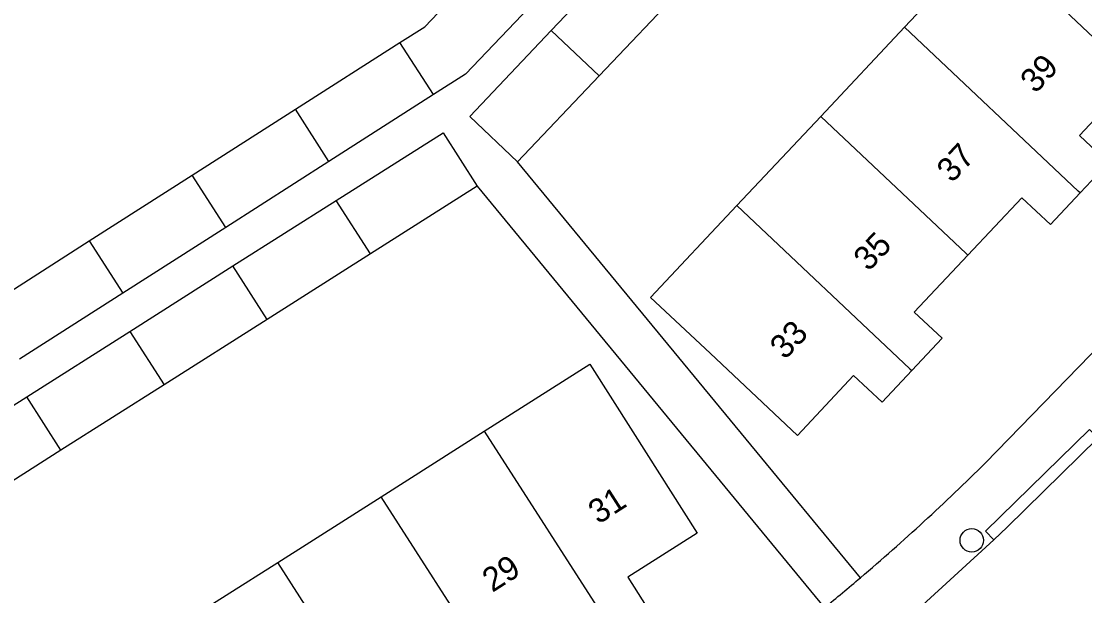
# Model space of a CAD drawing. Extents: x 158474 to 159560, y 388525 to 389605.
# Drawn here: x 159256.14 to 159300.49, y 389263.14 to 389287.09 of the extents above; entities that cross this region are included whole.
import ezdxf

# ---------------------------------------------------------------- set-up
doc = ezdxf.new("R2010")
doc.units = 0
for name, color, linetype in [('IMGEO_Boom', 7, 'Continuous'), ('IMGEO_Pand', 7, 'Continuous'), ('IMGEO_Pand_nummerreeks', 7, 'Continuous'), ('IMGEO_Rijbaan_lokaal_open', 7, 'Continuous'), ('IMGEO_Voetpad_open', 7, 'Continuous')]:
    doc.layers.add(name, color=color, linetype=linetype)

msp = doc.modelspace()

# ---------------------------------------------------------------- linework, layer by layer
at = {"layer": 'IMGEO_Boom'}
msp.add_circle((159295.779, 389265.451), 0.489, dxfattribs=at)
at = {"layer": 'IMGEO_Pand'}
for points in [[(159278.243, 389286.708), (159281.76, 389290.409)], [(159292.98, 389286.847), (159296.477, 389290.566)], [(159296.477, 389290.566), (159302.587, 389284.792)], [(159271.925, 389286.203), (159272.963, 389286.866), (159275.737, 389289.783)], [(159283.755, 389288.528), (159280.24, 389284.826)], [(159277.62, 389287.987), (159274.667, 389284.886), (159273.336, 389284.036)], [(159276.831, 389281.236), (159274.84, 389283.126), (159278.243, 389286.708)], [(159278.243, 389286.708), (159280.24, 389284.826)], [(159289.483, 389283.128), (159292.98, 389286.847)], [(159300.299, 389279.935), (159300.214, 389280.015), (159292.98, 389286.847)], [(159267.571, 389283.423), (159271.925, 389286.203)], [(159273.336, 389284.036), (159271.925, 389286.203)], [(159280.24, 389284.826), (159276.831, 389281.236)], [(159302.587, 389284.792), (159300.277, 389282.336), (159301.487, 389281.198), (159300.299, 389279.935)], [(159273.336, 389284.036), (159268.97, 389281.248)], [(159263.269, 389280.676), (159267.571, 389283.423)], [(159268.97, 389281.248), (159267.571, 389283.423)], [(159285.986, 389279.409), (159289.483, 389283.128)], [(159289.483, 389283.128), (159295.546, 389277.412), (159295.621, 389277.341)], [(159269.275, 389279.622), (159273.729, 389282.447), (159275.147, 389280.212)], [(159268.97, 389281.248), (159264.666, 389278.501)], [(159258.973, 389277.933), (159263.269, 389280.676)], [(159264.666, 389278.501), (159263.269, 389280.676)], [(159275.147, 389280.212), (159270.704, 389277.394)], [(159264.969, 389276.891), (159269.275, 389279.622)], [(159270.704, 389277.394), (159269.275, 389279.622)], [(159300.299, 389279.935), (159299.059, 389278.617), (159297.872, 389279.734), (159295.621, 389277.341)], [(159293.28, 389272.533), (159292.037, 389271.211), (159290.854, 389272.324), (159288.507, 389269.829), (159284.864, 389273.254), (159282.388, 389275.583), (159285.986, 389279.409)], [(159285.986, 389279.409), (159293.201, 389272.608), (159293.28, 389272.533)], [(159264.666, 389278.501), (159260.371, 389275.758)], [(159254.672, 389275.187), (159258.973, 389277.933)], [(159258.973, 389277.933), (159260.371, 389275.758)], [(159270.704, 389277.394), (159266.398, 389274.663)], [(159295.621, 389277.341), (159293.384, 389274.962), (159294.541, 389273.874), (159293.28, 389272.533)], [(159260.667, 389274.163), (159264.969, 389276.891)], [(159266.398, 389274.663), (159264.969, 389276.891)], [(159260.371, 389275.758), (159256.069, 389273.012)], [(159266.398, 389274.663), (159262.095, 389271.934)], [(159256.365, 389271.434), (159260.667, 389274.163)], [(159260.667, 389274.163), (159262.095, 389271.934)], [(159275.447, 389270.003), (159279.853, 389272.802), (159281.65, 389269.974), (159284.331, 389265.753), (159281.434, 389263.913), (159282.302, 389262.547), (159280.831, 389261.612)], [(159262.095, 389271.934), (159257.793, 389269.205)], [(159252.062, 389268.705), (159256.365, 389271.434)], [(159257.793, 389269.205), (159256.365, 389271.434)], [(159271.143, 389267.268), (159275.447, 389270.003)], [(159275.447, 389270.003), (159280.765, 389261.715), (159280.831, 389261.612)], [(159257.793, 389269.205), (159253.489, 389266.476)], [(159266.839, 389264.533), (159271.143, 389267.268)], [(159275.681, 389260.195), (159275.606, 389260.312), (159271.143, 389267.268)], [(159262.536, 389261.799), (159266.839, 389264.533)], [(159272.22, 389256.138), (159266.839, 389264.533)]]:
    msp.add_lwpolyline(points, dxfattribs=at)
at = {"layer": 'IMGEO_Rijbaan_lokaal_open'}
for points in [[(159301.042, 389269.712), (159297.262, 389266.005), (159296.7, 389265.47)], [(159293.562, 389262.6), (159296.7, 389265.47)]]:
    msp.add_lwpolyline(points, dxfattribs=at)
at = {"layer": 'IMGEO_Voetpad_open'}
for points in [[(159315.348, 389288.566), (159303.651, 389276.19), (159296.345, 389268.673)], [(159291.135, 389263.891), (159276.831, 389281.236)], [(159275.147, 389280.212), (159289.636, 389262.641)], [(159296.7, 389265.47), (159296.353, 389265.829), (159300.695, 389270.071), (159301.042, 389269.712)]]:
    msp.add_lwpolyline(points, dxfattribs=at)
for centre, radius, start, end in [((159230.55, 389335.128), 93.516, 310.38035, 314.7142), ((159232.993, 389332.091), 89.62, 309.20044, 310.44829)]:
    msp.add_arc(centre, radius, start, end, dxfattribs=at)

# ---------------------------------------------------------------- texts
at = {"layer": 'IMGEO_Pand_nummerreeks'}
for s, rotation, p in [('39', 46.9302, (159298.44, 389284.047)), ('37', 46.9302, (159294.957, 389280.321)), ('35', 46.5532, (159291.479, 389276.631)), ('33', 46.5532, (159287.991, 389272.948)), ('31', 32.725, (159280.207, 389266.097)), ('29', 32.725, (159275.787, 389263.257))]:
    msp.add_text(s, height=1, rotation=rotation, dxfattribs=at).set_placement(p)

doc.saveas('drawing.dxf')
